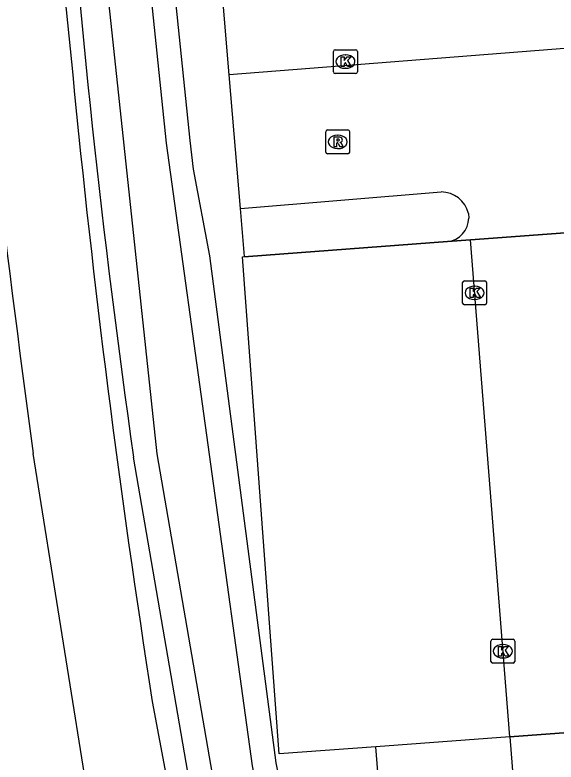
# Model space of a CAD drawing. Extents: x 157793 to 159380, y 380882 to 382313.
# Drawn here: x 157935.44 to 157958.07, y 381362.89 to 381394.15 of the extents above; entities that cross this region are included whole.
import ezdxf

# ---------------------------------------------------------------- set-up
doc = ezdxf.new("R2010")
doc.units = 0
for name, color, linetype in [('IMGEO_Groenvoorziening', 7, 'Continuous'), ('IMGEO_Hek', 7, 'Continuous'), ('IMGEO_Kolk', 7, 'Continuous'), ('IMGEO_Parkeervlak_open', 7, 'Continuous'), ('IMGEO_Rijbaan_lokaal_open', 7, 'Continuous'), ('IMGEO_Rioolput', 7, 'Continuous'), ('IMGEO_Voetpad_halfverhard', 7, 'Continuous'), ('IMGEO_Voetpad_open', 7, 'Continuous'), ('IMGEO_Waterloop', 7, 'Continuous')]:
    doc.layers.add(name, color=color, linetype=linetype)

msp = doc.modelspace()

# ---------------------------------------------------------------- linework, layer by layer
at = {"layer": 'IMGEO_Groenvoorziening'}
for points in [[(157961.314, 381400.625), (157941.726, 381398.92), (157942.761, 381388.899), (157942.897, 381387.696), (157943.575, 381384.068), (157946.36, 381362.865), (157951.963, 381334.025), (157955.238, 381320.143), (157958.785, 381308.222)], [(157950.534, 381363.534), (157946.499, 381363.235), (157944.956, 381384.034), (157945.047, 381384.041)], [(157947.819, 381334.768), (157944.044, 381354.544), (157940.4, 381375.652)]]:
    msp.add_lwpolyline(points, dxfattribs=at)
msp.add_arc((158337.603, 381432.095), 401.193, 184.10317, 188.08772, dxfattribs=at)
at = {"layer": 'IMGEO_Hek'}
msp.add_lwpolyline([(157956.136, 381363.95), (157961.968, 381364.383), (157966.976, 381364.754), (157965.433, 381385.553), (157961.38, 381385.252), (157960.336, 381385.175), (157954.496, 381384.742), (157953.539, 381384.671), (157945.209, 381384.053)], dxfattribs=at)
at = {"layer": 'IMGEO_Kolk'}
for p, q in [((157948.762, 381391.775), (157948.762, 381392.627)), ((157948.837, 381392.701), (157949.689, 381392.701)), ((157949.763, 381392.627), (157949.763, 381391.775)), ((157949.25, 381392.481), (157949.275, 381392.481)), ((157949.273, 381391.921), (157949.248, 381391.921)), ((157949.689, 381391.701), (157948.837, 381391.701)), ((157954.168, 381382.101), (157954.168, 381382.953)), ((157954.243, 381383.027), (157955.095, 381383.027)), ((157954.656, 381382.807), (157954.681, 381382.807)), ((157955.169, 381382.953), (157955.169, 381382.101)), ((157954.679, 381382.247), (157954.654, 381382.247)), ((157955.095, 381382.027), (157954.243, 381382.027)), ((157955.35, 381367.104), (157955.35, 381367.956)), ((157955.425, 381368.03), (157956.277, 381368.03)), ((157955.838, 381367.81), (157955.863, 381367.81)), ((157956.351, 381367.956), (157956.351, 381367.104)), ((157955.861, 381367.25), (157955.836, 381367.25)), ((157956.277, 381367.03), (157955.425, 381367.03))]:
    msp.add_line(p, q, dxfattribs=at)
for points in [[(157948.762, 381391.775), (157948.762, 381392.627)], [(157948.837, 381392.701), (157949.689, 381392.701)], [(157949.763, 381392.627), (157949.763, 381391.775)], [(157949.083, 381392.401), (157949.206, 381392.401), (157949.206, 381392.25), (157949.336, 381392.401), (157949.5, 381392.401), (157949.354, 381392.25), (157949.507, 381392.001), (157949.355, 381392.001), (157949.27, 381392.165), (157949.206, 381392.098), (157949.206, 381392.001), (157949.083, 381392.001), (157949.083, 381392.401)], [(157949.689, 381391.701), (157948.837, 381391.701)], [(157954.168, 381382.101), (157954.168, 381382.953)], [(157954.243, 381383.027), (157955.095, 381383.027)], [(157955.169, 381382.953), (157955.169, 381382.101)], [(157954.489, 381382.727), (157954.612, 381382.727), (157954.612, 381382.576), (157954.742, 381382.727), (157954.906, 381382.727), (157954.76, 381382.576), (157954.913, 381382.327), (157954.761, 381382.327), (157954.676, 381382.491), (157954.612, 381382.424), (157954.612, 381382.327), (157954.489, 381382.327), (157954.489, 381382.727)], [(157955.095, 381382.027), (157954.243, 381382.027)], [(157955.35, 381367.104), (157955.35, 381367.956)], [(157955.425, 381368.03), (157956.277, 381368.03)], [(157956.351, 381367.956), (157956.351, 381367.104)], [(157955.671, 381367.73), (157955.794, 381367.73), (157955.794, 381367.579), (157955.924, 381367.73), (157956.088, 381367.73), (157955.942, 381367.579), (157956.095, 381367.33), (157955.943, 381367.33), (157955.858, 381367.494), (157955.794, 381367.427), (157955.794, 381367.33), (157955.671, 381367.33), (157955.671, 381367.73)], [(157956.277, 381367.03), (157955.425, 381367.03)]]:
    msp.add_lwpolyline(points, dxfattribs=at)
for centre, start, end in [((157948.839, 381392.625), 91.552, 178.448), ((157948.839, 381392.625), 91.552, 178.448), ((157949.687, 381392.625), 1.552, 88.448), ((157949.687, 381392.625), 1.552, 88.448), ((157948.839, 381391.777), 181.552, 268.448), ((157948.839, 381391.777), 181.552, 268.448), ((157949.687, 381391.777), 271.552, 358.448), ((157949.687, 381391.777), 271.552, 358.448), ((157954.245, 381382.951), 91.552, 178.448), ((157954.245, 381382.951), 91.552, 178.448), ((157955.093, 381382.951), 1.552, 88.448), ((157955.093, 381382.951), 1.552, 88.448), ((157954.245, 381382.103), 181.552, 268.448), ((157954.245, 381382.103), 181.552, 268.448), ((157955.093, 381382.103), 271.552, 358.448), ((157955.093, 381382.103), 271.552, 358.448), ((157955.427, 381367.954), 91.552, 178.448), ((157955.427, 381367.954), 91.552, 178.448), ((157956.275, 381367.954), 1.552, 88.448), ((157956.275, 381367.954), 1.552, 88.448), ((157955.427, 381367.106), 181.552, 268.448), ((157955.427, 381367.106), 181.552, 268.448), ((157956.275, 381367.106), 271.552, 358.448), ((157956.275, 381367.106), 271.552, 358.448)]:
    msp.add_arc(centre, 0.0765, start, end, dxfattribs=at)
for centre, major_axis, ratio, start_param, end_param in [((157949.249, 381392.201), (-0.387, 0.002), 0.722429, 4.712389, 7.853982), ((157949.274, 381392.201), (-0.39, 0.002), 0.717154, 1.570796, 4.712389), ((157954.655, 381382.527), (-0.387, 0.002), 0.722429, 4.712389, 7.853982), ((157954.68, 381382.527), (-0.39, 0.002), 0.717154, 1.570796, 4.712389), ((157955.837, 381367.53), (-0.387, 0.002), 0.722429, 4.712389, 7.853982), ((157955.862, 381367.53), (-0.39, 0.002), 0.717154, 1.570796, 4.712389)]:
    msp.add_ellipse(centre, major_axis=major_axis, ratio=ratio, start_param=start_param, end_param=end_param, dxfattribs=at)
at = {"layer": 'IMGEO_Parkeervlak_open'}
for points in [[(157944.406, 381391.655), (157943.96, 381397.006), (157959.926, 381398.309), (157964.207, 381398.719), (157964.609, 381393.631), (157964.64, 381393.24)], [(157956.136, 381363.95), (157950.534, 381363.534)], [(157957.989, 381340.448), (157952.438, 381340.024), (157951.181, 381355.544), (157950.534, 381363.534)]]:
    msp.add_lwpolyline(points, dxfattribs=at)
at = {"layer": 'IMGEO_Rijbaan_lokaal_open'}
for points in [[(157964.64, 381393.24), (157944.406, 381391.655)], [(157944.873, 381386.054), (157944.406, 381391.655)], [(157944.873, 381386.054), (157953.266, 381386.749)], [(157954.409, 381385.847), (157954.424, 381385.657)], [(157954.496, 381384.742), (157960.336, 381385.175)], [(157953.539, 381384.671), (157954.496, 381384.742)], [(157956.136, 381363.95), (157954.496, 381384.742)], [(157961.968, 381364.383), (157956.136, 381363.95)], [(157956.136, 381363.95), (157957.989, 381340.448)]]:
    msp.add_lwpolyline(points, dxfattribs=at)
for centre, radius, start, end in [((157953.262, 381385.569), 1.18, 13.6344, 89.808), ((157953.424, 381385.664), 1, 276.586, 359.5939)]:
    msp.add_arc(centre, radius, start, end, dxfattribs=at)
at = {"layer": 'IMGEO_Rioolput'}
for p, q in [((157948.441, 381388.417), (157948.441, 381389.269)), ((157948.516, 381389.343), (157949.368, 381389.343)), ((157948.929, 381389.123), (157948.954, 381389.123)), ((157949.442, 381389.269), (157949.442, 381388.417)), ((157948.952, 381388.563), (157948.927, 381388.563)), ((157949.368, 381388.343), (157948.516, 381388.343))]:
    msp.add_line(p, q, dxfattribs=at)
for points in [[(157948.441, 381388.417), (157948.441, 381389.269)], [(157948.516, 381389.343), (157949.368, 381389.343)], [(157949.442, 381389.269), (157949.442, 381388.417)], [(157949.03, 381389.041), (157948.778, 381389.043), (157948.778, 381388.643)], [(157948.778, 381388.643), (157948.902, 381388.643), (157948.902, 381388.805), (157948.913, 381388.805)], [(157948.956, 381388.962), (157948.902, 381388.962), (157948.902, 381388.881)], [(157948.902, 381388.881), (157948.954, 381388.881)], [(157948.96, 381388.776), (157949.031, 381388.643), (157949.171, 381388.643), (157949.106, 381388.769)], [(157949.368, 381388.343), (157948.516, 381388.343)]]:
    msp.add_lwpolyline(points, dxfattribs=at)
for centre, radius, start, end in [((157948.518, 381389.267), 0.0765, 91.552, 178.448), ((157948.518, 381389.267), 0.0765, 91.552, 178.448), ((157949.366, 381389.267), 0.0765, 1.552, 88.448), ((157949.366, 381389.267), 0.0765, 1.552, 88.448), ((157948.912, 381388.752), 0.0533, 26.0293, 88.6989), ((157948.938, 381389.07), 0.19, 274.7715, 282.9687), ((157948.962, 381388.866), 0.0964, 77.0061, 93.1865), ((157948.976, 381388.923), 0.0378, 276.6634, 79.6772), ((157949.029, 381388.931), 0.109, 350.3612, 89.416), ((157949.027, 381388.931), 0.112, 277.5842, 350.9817), ((157949.011, 381388.716), 0.108, 29.5134, 73.7905), ((157948.518, 381388.419), 0.0765, 181.552, 268.448), ((157948.518, 381388.419), 0.0765, 181.552, 268.448), ((157949.366, 381388.419), 0.0765, 271.552, 358.448), ((157949.366, 381388.419), 0.0765, 271.552, 358.448)]:
    msp.add_arc(centre, radius, start, end, dxfattribs=at)
for centre, major_axis, ratio, start_param, end_param in [((157948.928, 381388.843), (-0.387, 0.002), 0.722429, 4.712389, 7.853982), ((157948.953, 381388.843), (-0.39, 0.002), 0.717154, 1.570796, 4.712389)]:
    msp.add_ellipse(centre, major_axis=major_axis, ratio=ratio, start_param=start_param, end_param=end_param, dxfattribs=at)
at = {"layer": 'IMGEO_Voetpad_halfverhard'}
for points in [[(157933.66, 381429.79), (157935.96, 381410.153), (157937.857, 381391.643)], [(157938.627, 381360.626), (157936.206, 381375.807)], [(157941.188, 381365.43), (157947.81, 381330.193)]]:
    msp.add_lwpolyline(points, dxfattribs=at)
for centre, radius, start, end in [((158775.307, 381489.36), 846.75, 185.880271, 187.706812), ((158383.996, 381435.018), 448.243, 185.55298, 188.93104)]:
    msp.add_arc(centre, radius, start, end, dxfattribs=at)
at = {"layer": 'IMGEO_Voetpad_open'}
for points in [[(157945.047, 381384.041), (157944.873, 381386.054)], [(157945.047, 381384.041), (157945.209, 381384.053), (157953.539, 381384.671)]]:
    msp.add_lwpolyline(points, dxfattribs=at)
at = {"layer": 'IMGEO_Waterloop'}
for points in [[(157948.801, 381334.956), (157945.029, 381354.714), (157941.39, 381375.793), (157938.435, 381403.461), (157936.158, 381430.74), (157936.121, 381430.99)], [(157960.712, 381402.53), (157940.529, 381400.773), (157941.766, 381388.796), (157945.369, 381362.735), (157950.99, 381333.795), (157954.265, 381319.913), (157957.827, 381307.937), (157963.349, 381294.285), (157975.293, 381274.763)]]:
    msp.add_lwpolyline(points, dxfattribs=at)

doc.saveas('drawing.dxf')
